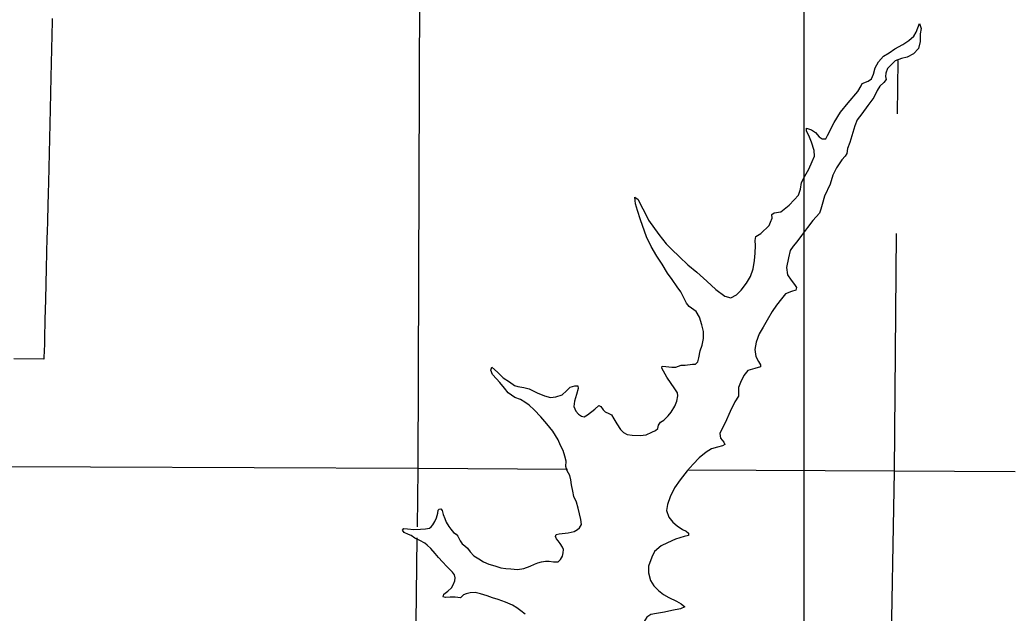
# Model space of a CAD drawing. Extents: x 77230 to 630905, y 790554 to 1662844.
# Drawn here: x 303084 to 314069, y 1594538 to 1601083 of the extents above; entities that cross this region are included whole.
import ezdxf

# ---------------------------------------------------------------- set-up
doc = ezdxf.new("R2010")
doc.units = 0
for name, color, linetype in [('Level 12', 7, 'Continuous'), ('Level 16', 7, 'Continuous'), ('Level 17', 7, 'Continuous'), ('Level 28', 7, 'Continuous')]:
    doc.layers.add(name, color=color, linetype=linetype)

msp = doc.modelspace()

# ---------------------------------------------------------------- linework, layer by layer
at = {"layer": 'Level 12'}
for points in [[(303442, 1601097), (303442, 1601080), (303441, 1601071), (303426, 1600450), (303417, 1600099), (303398, 1599291), (303395, 1599172), (303391, 1599035), (303388, 1598870), (303384, 1598737), (303383, 1598681), (303374, 1598343), (303367, 1597998), (303361, 1597773), (303355, 1597567), (303354, 1597494), (303354, 1597487), (303353, 1597450), (303350, 1597341)], [(303350, 1597341), (303018, 1597345)]]:
    msp.add_lwpolyline(points, dxfattribs=at)
at = {"layer": 'Level 16'}
for points in [[(307494, 1601418), (307475, 1596122), (307468, 1595490)], [(312773, 1600048), (312779, 1600637)], [(312699, 1593871), (312738, 1596101), (312762, 1598727)], [(309127, 1596123), (307477, 1596132), (302052, 1596157), (296667, 1596190), (294372, 1596171)], [(314069, 1596096), (312732, 1596103), (310453, 1596116)], [(307466, 1595368), (307449, 1593811)]]:
    msp.add_lwpolyline(points, dxfattribs=at)
at = {"layer": 'Level 17'}
for points in [[(312448, 1600408), (312486, 1600432), (312505, 1600485), (312524, 1600555), (312561, 1600621), (312615, 1600682), (312678, 1600721), (312742, 1600765), (312831, 1600812), (312898, 1600857), (312950, 1600904), (312979, 1600948), (313014, 1601044), (313034, 1600988), (313023, 1600928), (313022, 1600846), (313003, 1600766), (312948, 1600709), (312878, 1600673), (312815, 1600656), (312745, 1600633)], [(312745, 1600633), (312660, 1600548), (312643, 1600494), (312639, 1600458), (312647, 1600426), (312620, 1600394), (312578, 1600353), (312547, 1600303), (312510, 1600227), (312443, 1600140), (312376, 1600047), (312327, 1599980), (312300, 1599914), (312279, 1599840), (312244, 1599731), (312221, 1599663), (312211, 1599609), (312194, 1599579), (312156, 1599538), (312099, 1599450), (312056, 1599369), (312029, 1599271), (311967, 1599140), (311938, 1599048), (311924, 1598994), (311909, 1598951), (311836, 1598869), (311779, 1598794), (311712, 1598703), (311659, 1598635), (311619, 1598586), (311588, 1598540), (311567, 1598458), (311546, 1598351), (311557, 1598271), (311598, 1598212), (311636, 1598162), (311658, 1598132), (311649, 1598102), (311603, 1598086), (311535, 1598061), (311490, 1598004), (311435, 1597936), (311388, 1597867), (311333, 1597769), (311288, 1597694), (311243, 1597618), (311212, 1597529), (311197, 1597447), (311209, 1597369), (311236, 1597315), (311258, 1597278), (311259, 1597254), (311195, 1597237), (311121, 1597214), (311076, 1597160), (311037, 1597081), (311016, 1597027), (311018, 1596967), (311017, 1596933), (310975, 1596870), (310925, 1596762), (310868, 1596637), (310835, 1596575), (310812, 1596518), (310818, 1596468), (310856, 1596425), (310867, 1596397), (310839, 1596383), (310783, 1596368), (310720, 1596351), (310658, 1596315), (310583, 1596250), (310516, 1596183), (310449, 1596106), (310372, 1596010), (310311, 1595919), (310262, 1595822), (310231, 1595736), (310220, 1595670), (310247, 1595596), (310293, 1595540), (310340, 1595501), (310398, 1595461), (310438, 1595442), (310466, 1595420), (310464, 1595396), (310417, 1595382), (310319, 1595353), (310232, 1595314), (310164, 1595279), (310089, 1595218), (310058, 1595156), (310023, 1595057), (310022, 1594983), (310045, 1594899), (310081, 1594840), (310132, 1594786), (310190, 1594745), (310248, 1594709), (310332, 1594668)], [(310191, 1596668), (310241, 1596713), (310274, 1596755), (310313, 1596822), (310337, 1596878), (310348, 1596934), (310344, 1596968), (310315, 1597012), (310224, 1597141), (310190, 1597209), (310169, 1597240), (310173, 1597264), (310215, 1597259), (310281, 1597250), (310323, 1597250), (310384, 1597275), (310426, 1597275), (310508, 1597286), (310540, 1597286), (310568, 1597311), (310577, 1597355), (310592, 1597431), (310614, 1597495), (310629, 1597569), (310630, 1597645), (310613, 1597719), (310584, 1597803), (310550, 1597867), (310471, 1597922), (310441, 1597958), (310414, 1598016), (310380, 1598083), (310341, 1598139), (310285, 1598220), (310232, 1598288), (310173, 1598387), (310114, 1598477), (310053, 1598584), (310000, 1598690), (309936, 1598877), (309901, 1598979), (309879, 1599053), (309872, 1599127), (309908, 1599103), (309937, 1599039), (309981, 1598958), (310022, 1598874), (310138, 1598717), (310217, 1598612), (310275, 1598552), (310364, 1598469), (310456, 1598382), (310557, 1598299), (310666, 1598202), (310765, 1598107), (310865, 1598034), (310933, 1598017), (310993, 1598051), (311046, 1598100), (311105, 1598179), (311148, 1598253), (311179, 1598336), (311192, 1598430), (311201, 1598508), (311204, 1598594), (311200, 1598650), (311209, 1598692), (311261, 1598725), (311354, 1598814), (311371, 1598850), (311389, 1598896), (311384, 1598936), (311410, 1598954), (311482, 1598967), (311577, 1599038), (311632, 1599097), (311677, 1599149), (311699, 1599217), (311710, 1599290), (311747, 1599360), (311794, 1599437), (311831, 1599521), (311856, 1599581), (311852, 1599641), (311823, 1599733), (311794, 1599809), (311766, 1599855), (311767, 1599887), (311821, 1599871), (311865, 1599840), (311908, 1599792), (311938, 1599772), (311980, 1599771), (311999, 1599809), (312074, 1599950), (312144, 1600067), (312225, 1600168), (312332, 1600295), (312369, 1600357), (312380, 1600383), (312448, 1600408)], [(308764, 1595078), (308802, 1595091), (308843, 1595103), (308887, 1595112), (308927, 1595110), (308973, 1595103), (309027, 1595103), (309053, 1595129), (309072, 1595166), (309080, 1595202), (309085, 1595238), (309073, 1595266), (309047, 1595306), (309024, 1595335), (309006, 1595357), (308998, 1595385), (309004, 1595407), (309036, 1595413), (309135, 1595425), (309201, 1595439), (309239, 1595462), (309262, 1595480), (309282, 1595516), (309275, 1595570), (309261, 1595632), (309246, 1595696), (309227, 1595762), (309199, 1595825), (309186, 1595883), (309173, 1595953), (309167, 1596009), (309154, 1596055), (309138, 1596083), (309120, 1596115), (309111, 1596157), (309113, 1596213), (309098, 1596269), (309080, 1596331), (309053, 1596386), (309025, 1596450), (308966, 1596546), (308901, 1596625), (308836, 1596702), (308762, 1596782), (308705, 1596831), (308659, 1596867), (308609, 1596896), (308547, 1596918), (308474, 1596967), (308432, 1597019), (308381, 1597082), (308345, 1597122), (308301, 1597169), (308284, 1597217), (308294, 1597251), (308356, 1597198), (308417, 1597134), (308489, 1597089), (308543, 1597050), (308579, 1597038), (308647, 1597029), (308705, 1597011), (308795, 1596970), (308876, 1596935), (308942, 1596916), (308999, 1596926), (309069, 1596945), (309119, 1596990), (309158, 1597030), (309210, 1597046), (309242, 1597045), (309248, 1597017), (309227, 1596949), (309206, 1596876), (309198, 1596816), (309219, 1596766), (309249, 1596733), (309283, 1596711), (309311, 1596705), (309349, 1596726), (309430, 1596789), (309473, 1596827), (309497, 1596817), (309522, 1596781), (309544, 1596760), (309586, 1596742), (309614, 1596726), (309639, 1596681), (309673, 1596627), (309714, 1596565), (309746, 1596532), (309786, 1596510), (309844, 1596503), (309932, 1596499), (309998, 1596506), (310061, 1596535), (310099, 1596551), (310125, 1596575), (310134, 1596610), (310154, 1596646), (310191, 1596668)], [(308660, 1594525), (308614, 1594563), (308571, 1594596), (308521, 1594624), (308445, 1594659), (308365, 1594688), (308299, 1594707), (308241, 1594729), (308167, 1594750), (308111, 1594764), (308053, 1594761), (308011, 1594749), (307979, 1594738), (307948, 1594708), (307888, 1594713), (307832, 1594713), (307782, 1594712), (307758, 1594716), (307762, 1594746), (307809, 1594779), (307849, 1594817), (307868, 1594851), (307884, 1594895), (307887, 1594929), (307883, 1594959), (307861, 1594989), (307798, 1595053), (307748, 1595104), (307706, 1595152), (307667, 1595197), (307619, 1595249), (307580, 1595287), (307554, 1595308), (307498, 1595340), (307444, 1595365), (307402, 1595393), (307372, 1595407), (307327, 1595428), (307309, 1595454), (307321, 1595470), (307361, 1595468), (307431, 1595459), (307507, 1595464), (307562, 1595469), (307604, 1595475), (307624, 1595489), (307642, 1595513), (307663, 1595548), (307681, 1595590), (307696, 1595640), (307702, 1595672), (307712, 1595684), (307730, 1595688), (307744, 1595669), (307758, 1595625), (307773, 1595583), (307789, 1595543), (307818, 1595493), (307842, 1595463), (307872, 1595426), (307898, 1595410), (307917, 1595386), (307945, 1595336), (307967, 1595301), (307997, 1595279), (308024, 1595253), (308054, 1595213), (308096, 1595170), (308149, 1595138), (308201, 1595105), (308259, 1595079), (308327, 1595058), (308393, 1595039), (308447, 1595031), (308505, 1595026), (308575, 1595018), (308645, 1595029), (308716, 1595056), (308764, 1595078)], [(310332, 1594668), (310383, 1594639), (310423, 1594609), (310377, 1594585), (310282, 1594566), (310198, 1594549), (310112, 1594534), (310049, 1594521), (310003, 1594493), (309968, 1594436), (309947, 1594352), (309938, 1594270), (309925, 1594172), (309933, 1594110), (309962, 1594058), (309986, 1593998), (309985, 1593972), (309955, 1593944), (309922, 1593911), (309902, 1593871), (309884, 1593835)]]:
    msp.add_lwpolyline(points, dxfattribs=at)
at = {"layer": 'Level 28'}
msp.add_line((311736, 1658884), (311736, 1488604), dxfattribs=at)

doc.saveas('drawing.dxf')
